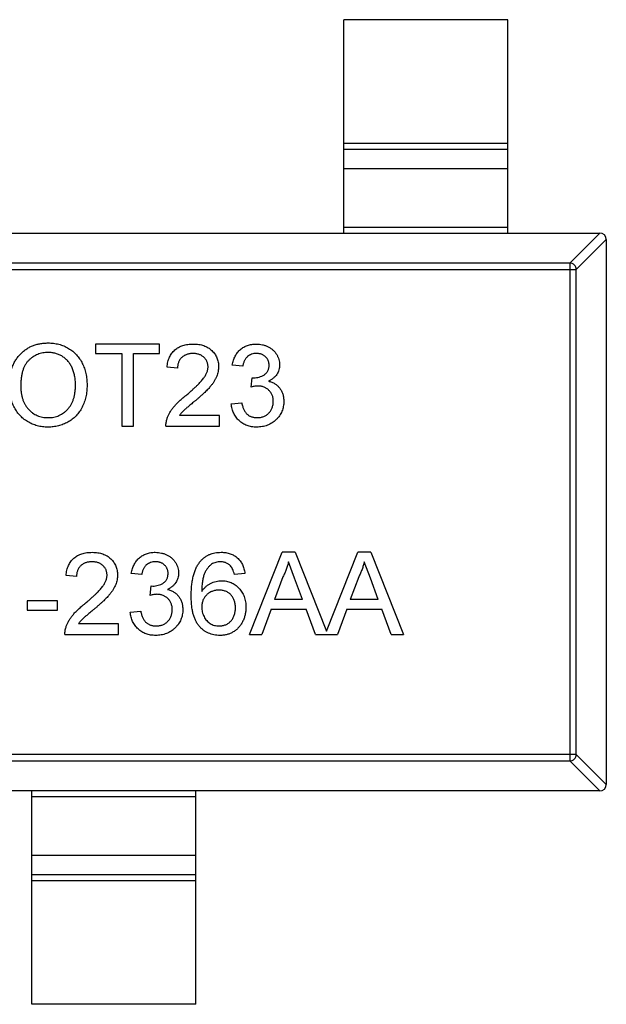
# Model space of a CAD drawing. Header units: millimetres. Extents: x 42 to 554, y 166 to 335.
# Tile 404 of 410: x 500.77 to 502.56, y 270.68 to 273.68. Entities that reach past the tile are written whole.
import ezdxf

# ---------------------------------------------------------------- set-up
doc = ezdxf.new("R2010")
doc.units = ezdxf.units.MM
doc.header["$LTSCALE"] = 30.734
doc.layers.get('0').update_dxf_attribs({"linetype": 'CONTINUOUS'})

msp = doc.modelspace()

# ---------------------------------------------------------------- linework, layer by layer
at = {"linetype": 'Continuous'}
for p, q in [((502.2571, 273.6807), (501.7571, 273.6807)), ((501.7571, 273.0307), (501.7571, 273.6807)), ((502.2571, 273.0307), (502.2571, 273.6807)), ((501.7571, 273.3045), (502.2571, 273.3045)), ((502.2571, 273.2847), (501.7571, 273.2847)), ((502.2571, 273.2267), (501.7571, 273.2267)), ((499.5771, 273.0307), (502.5371, 273.0307)), ((501.7571, 273.0485), (502.2571, 273.0485)), ((502.446, 272.9393), (502.5374, 273.0307)), ((502.5571, 273.011), (502.4657, 272.9196)), ((502.5571, 273.0107), (502.5571, 271.3507)), ((499.6485, 272.9196), (502.4657, 272.9196)), ((502.446, 272.9393), (499.6682, 272.9393)), ((502.446, 272.9393), (502.446, 271.4221)), ((502.4657, 271.4418), (502.4657, 272.9196)), ((501.1965, 272.6925), (501.001, 272.6925)), ((501.001, 272.6925), (501.001, 272.6637)), ((501.1965, 272.6637), (501.1965, 272.6925)), ((501.001, 272.6637), (501.0811, 272.6637)), ((501.0811, 272.6637), (501.0811, 272.4425)), ((501.1164, 272.6637), (501.1965, 272.6637)), ((501.1164, 272.4425), (501.1164, 272.6637)), ((501.251, 272.6188), (501.219, 272.622)), ((501.4497, 272.6252), (501.4177, 272.6284)), ((501.4751, 272.5611), (501.4784, 272.5899)), ((501.4784, 272.5899), (501.483, 272.5896)), ((501.4145, 272.5098), (501.4465, 272.513)), ((501.3792, 272.4746), (501.2569, 272.4746)), ((501.3792, 272.4425), (501.3792, 272.4746)), ((501.0811, 272.4425), (501.1164, 272.4425)), ((501.2158, 272.4425), (501.3792, 272.4425)), ((501.47, 271.8079), (501.5693, 272.0579)), ((501.609, 272.0579), (501.5693, 272.0579)), ((501.609, 272.0579), (501.7045, 271.8173)), ((501.7045, 271.8173), (501.8, 272.0579)), ((501.8398, 272.0579), (501.8, 272.0579)), ((501.8398, 272.0579), (501.9391, 271.8079)), ((501.6075, 271.9794), (501.5892, 272.029)), ((501.8383, 271.9794), (501.8199, 272.029)), ((500.9433, 271.9842), (500.9113, 271.9874)), ((501.142, 271.9906), (501.11, 271.9938)), ((501.4561, 271.9938), (501.4241, 271.9906)), ((501.5721, 271.9829), (501.5465, 271.9137)), ((501.8028, 271.9829), (501.7773, 271.9137)), ((501.1674, 271.9265), (501.1707, 271.9553)), ((501.1707, 271.9553), (501.1753, 271.955)), ((501.6318, 271.9137), (501.6075, 271.9794)), ((501.8626, 271.9137), (501.8383, 271.9794)), ((500.8856, 271.9105), (500.7927, 271.9105)), ((500.7927, 271.9105), (500.7927, 271.8816)), ((500.8856, 271.8816), (500.8856, 271.9105)), ((501.6318, 271.9137), (501.5465, 271.9137)), ((501.8626, 271.9137), (501.7773, 271.9137)), ((500.7927, 271.8816), (500.8856, 271.8816)), ((501.1068, 271.8752), (501.1388, 271.8784)), ((501.5359, 271.8848), (501.5074, 271.8079)), ((501.5359, 271.8848), (501.6424, 271.8848)), ((501.6709, 271.8079), (501.6424, 271.8848)), ((501.7666, 271.8848), (501.7382, 271.8079)), ((501.7666, 271.8848), (501.8732, 271.8848)), ((501.9017, 271.8079), (501.8732, 271.8848)), ((501.0715, 271.8399), (500.9492, 271.8399)), ((501.0715, 271.8079), (501.0715, 271.8399)), ((500.9081, 271.8079), (501.0715, 271.8079)), ((501.47, 271.8079), (501.5074, 271.8079)), ((501.6709, 271.8079), (501.7382, 271.8079)), ((501.9017, 271.8079), (501.9391, 271.8079)), ((502.4657, 271.4418), (499.6485, 271.4418)), ((502.4657, 271.4418), (502.5571, 271.3504)), ((499.6682, 271.4221), (502.446, 271.4221)), ((502.5374, 271.3307), (502.446, 271.4221)), ((502.5371, 271.3307), (499.5771, 271.3307)), ((500.8071, 270.6807), (500.8071, 271.3307)), ((501.3071, 270.6807), (501.3071, 271.3307)), ((501.3071, 271.3129), (500.8071, 271.3129)), ((500.8071, 271.1346), (501.3071, 271.1346)), ((500.8071, 271.0766), (501.3071, 271.0766)), ((501.3071, 271.0568), (500.8071, 271.0568)), ((501.3071, 270.6807), (500.8071, 270.6807))]:
    msp.add_line(p, q, dxfattribs=at)
for centre, start, end in [((502.5371, 273.0107), 0, 90), ((502.5371, 271.3507), 270, 0)]:
    msp.add_arc(centre, 0.02, start, end, dxfattribs=at)
for points, knots in [([(502.4657, 272.9196), (502.4656, 272.9221), (502.4644, 272.9272), (502.46, 272.9336), (502.4536, 272.938), (502.4485, 272.9392), (502.446, 272.9393)], [0, 0, 0, 0, 0.249032, 0.5, 0.750968, 1, 1, 1, 1]), ([(500.7382, 272.5642), (500.7383, 272.5692), (500.7384, 272.579), (500.74, 272.5932), (500.7426, 272.6066), (500.7463, 272.6191), (500.7509, 272.6308), (500.7566, 272.6418), (500.7634, 272.6518), (500.7711, 272.6609), (500.7798, 272.669), (500.789, 272.6762), (500.7988, 272.6823), (500.8093, 272.6872), (500.8204, 272.691), (500.832, 272.6937), (500.8443, 272.6954), (500.8527, 272.6956), (500.8569, 272.6957)], [0, 0, 0, 0, 0.075226, 0.146575, 0.2145, 0.27953, 0.342403, 0.403496, 0.463762, 0.523864, 0.583252, 0.641302, 0.698898, 0.756295, 0.814628, 0.874325, 0.935783, 1, 1, 1, 1]), ([(500.8569, 272.6957), (500.8598, 272.6957), (500.8654, 272.6956), (500.8736, 272.6948), (500.8817, 272.6935), (500.8896, 272.6917), (500.8972, 272.6894), (500.9047, 272.6866), (500.9119, 272.6832), (500.9189, 272.6794), (500.9256, 272.6751), (500.9318, 272.6704), (500.9377, 272.6652), (500.9432, 272.6597), (500.9483, 272.6538), (500.9529, 272.6474), (500.9572, 272.6407), (500.961, 272.6336), (500.9644, 272.6261), (500.9673, 272.6184), (500.9698, 272.6105), (500.9719, 272.6023), (500.9734, 272.5938), (500.9746, 272.5851), (500.9752, 272.5762), (500.9753, 272.5702), (500.9754, 272.5671)], [0, 0, 0, 0, 0.043099, 0.085587, 0.126908, 0.167967, 0.20845, 0.249025, 0.289281, 0.33001, 0.370598, 0.410466, 0.450033, 0.489688, 0.529116, 0.569037, 0.609703, 0.650759, 0.692509, 0.734219, 0.776707, 0.819552, 0.863351, 0.907839, 0.953334, 1, 1, 1, 1]), ([(501.219, 272.622), (501.2193, 272.6248), (501.2199, 272.6302), (501.2215, 272.6381), (501.2237, 272.6454), (501.2264, 272.6523), (501.2298, 272.6586), (501.2335, 272.6645), (501.238, 272.6697), (501.2429, 272.6745), (501.2484, 272.6788), (501.2543, 272.6825), (501.2607, 272.6856), (501.2675, 272.6881), (501.2748, 272.6901), (501.2825, 272.6915), (501.2906, 272.6923), (501.2962, 272.6924), (501.2991, 272.6925)], [0, 0, 0, 0, 0.070675, 0.137493, 0.201473, 0.262869, 0.32255, 0.380737, 0.43822, 0.495487, 0.553484, 0.611346, 0.670644, 0.731587, 0.794183, 0.859445, 0.928208, 1, 1, 1, 1]), ([(501.2991, 272.6925), (501.302, 272.6925), (501.3076, 272.6924), (501.3158, 272.6914), (501.3236, 272.6898), (501.3309, 272.6877), (501.3377, 272.6849), (501.3441, 272.6815), (501.35, 272.6774), (501.3553, 272.6728), (501.3602, 272.6677), (501.3644, 272.6623), (501.368, 272.6565), (501.371, 272.6505), (501.3732, 272.6442), (501.3748, 272.6375), (501.3759, 272.6306), (501.376, 272.6259), (501.376, 272.6235)], [0, 0, 0, 0, 0.074712, 0.145539, 0.213339, 0.278615, 0.342094, 0.40389, 0.465063, 0.526577, 0.587328, 0.64638, 0.704345, 0.761672, 0.819418, 0.878039, 0.937796, 1, 1, 1, 1]), ([(501.4177, 272.6284), (501.4182, 272.6309), (501.4192, 272.6357), (501.4212, 272.6428), (501.4236, 272.6494), (501.4265, 272.6555), (501.4298, 272.6612), (501.4336, 272.6665), (501.4378, 272.6714), (501.4425, 272.6758), (501.4474, 272.6798), (501.4528, 272.6832), (501.4584, 272.6861), (501.4643, 272.6884), (501.4705, 272.6903), (501.477, 272.6915), (501.4838, 272.6924), (501.4884, 272.6925), (501.4908, 272.6925)], [0, 0, 0, 0, 0.071036, 0.139343, 0.204958, 0.268332, 0.330129, 0.390664, 0.450861, 0.510587, 0.570374, 0.629455, 0.687994, 0.747581, 0.807839, 0.870034, 0.93381, 1, 1, 1, 1]), ([(501.4908, 272.6925), (501.4941, 272.6924), (501.5005, 272.6922), (501.5099, 272.6905), (501.5189, 272.6878), (501.5274, 272.6841), (501.5353, 272.6795), (501.5423, 272.674), (501.5483, 272.6677), (501.5532, 272.6606), (501.557, 272.6531), (501.5599, 272.6453), (501.5616, 272.6372), (501.5618, 272.6317), (501.5619, 272.629)], [0, 0, 0, 0, 0.092054, 0.181008, 0.26913, 0.357137, 0.443549, 0.526433, 0.607453, 0.688385, 0.767854, 0.845531, 0.922529, 1, 1, 1, 1]), ([(500.8571, 272.6669), (500.8543, 272.6668), (500.8488, 272.6667), (500.8406, 272.6655), (500.8328, 272.6636), (500.8252, 272.6611), (500.8179, 272.6577), (500.811, 272.6536), (500.8043, 272.6487), (500.798, 272.6432), (500.7921, 272.6368), (500.7871, 272.6292), (500.7829, 272.6207), (500.7794, 272.6112), (500.7767, 272.6008), (500.7748, 272.5893), (500.7737, 272.5769), (500.7735, 272.5683), (500.7734, 272.5638)], [0, 0, 0, 0, 0.055943, 0.110382, 0.164048, 0.216759, 0.269601, 0.323009, 0.377581, 0.433449, 0.490922, 0.550625, 0.613117, 0.679861, 0.751358, 0.828261, 0.910795, 1, 1, 1, 1]), ([(500.9401, 272.5674), (500.9401, 272.5698), (500.94, 272.5747), (500.9395, 272.5818), (500.9388, 272.5887), (500.9377, 272.5954), (500.9362, 272.6019), (500.9345, 272.6081), (500.9325, 272.6141), (500.9301, 272.6198), (500.9275, 272.6252), (500.9245, 272.6304), (500.9212, 272.6352), (500.9178, 272.6397), (500.9139, 272.6439), (500.9098, 272.6477), (500.9053, 272.6513), (500.9006, 272.6545), (500.8957, 272.6575), (500.8907, 272.6599), (500.8855, 272.6621), (500.8801, 272.6638), (500.8745, 272.6652), (500.8689, 272.6662), (500.863, 272.6667), (500.8591, 272.6668), (500.8571, 272.6669)], [0, 0, 0, 0, 0.050852, 0.099752, 0.147438, 0.194086, 0.239171, 0.28334, 0.326577, 0.368936, 0.410572, 0.451051, 0.490877, 0.530044, 0.568937, 0.607578, 0.64642, 0.685679, 0.724799, 0.763513, 0.802173, 0.84074, 0.879649, 0.919071, 0.959098, 1, 1, 1, 1]), ([(501.2984, 272.6637), (501.2966, 272.6636), (501.2932, 272.6635), (501.2883, 272.663), (501.2836, 272.6621), (501.2791, 272.6608), (501.2749, 272.6591), (501.271, 272.657), (501.2673, 272.6546), (501.264, 272.6518), (501.261, 272.6487), (501.2583, 272.6453), (501.2561, 272.6415), (501.2543, 272.6375), (501.2528, 272.6333), (501.2518, 272.6287), (501.2512, 272.6238), (501.2511, 272.6205), (501.251, 272.6188)], [0, 0, 0, 0, 0.070696, 0.138358, 0.20337, 0.2657, 0.327256, 0.386512, 0.445858, 0.505173, 0.56378, 0.622343, 0.680824, 0.739795, 0.800801, 0.864239, 0.930631, 1, 1, 1, 1]), ([(501.344, 272.6232), (501.3439, 272.6246), (501.3439, 272.6274), (501.3432, 272.6314), (501.3423, 272.6353), (501.3408, 272.6389), (501.3391, 272.6425), (501.3369, 272.6458), (501.3343, 272.649), (501.3314, 272.652), (501.3281, 272.6548), (501.3245, 272.6571), (501.3208, 272.6592), (501.3168, 272.6608), (501.3125, 272.6621), (501.308, 272.663), (501.3033, 272.6635), (501.3, 272.6636), (501.2984, 272.6637)], [0, 0, 0, 0, 0.061762, 0.121174, 0.179421, 0.236843, 0.294322, 0.353191, 0.412721, 0.474522, 0.537057, 0.599591, 0.662367, 0.725246, 0.790316, 0.857724, 0.927232, 1, 1, 1, 1]), ([(501.4918, 272.6637), (501.4891, 272.6636), (501.4839, 272.6634), (501.4765, 272.6615), (501.4698, 272.6585), (501.4648, 272.6549), (501.4613, 272.6515), (501.4589, 272.6486), (501.4567, 272.6455), (501.4548, 272.642), (501.4532, 272.6382), (501.4517, 272.6342), (501.4506, 272.6298), (501.45, 272.6268), (501.4497, 272.6252)], [0, 0, 0, 0, 0.127797, 0.246795, 0.362284, 0.477652, 0.536237, 0.59559, 0.656344, 0.719085, 0.784349, 0.852876, 0.924551, 1, 1, 1, 1]), ([(501.5299, 272.6279), (501.5298, 272.6292), (501.5298, 272.6317), (501.5293, 272.6353), (501.5284, 272.6387), (501.5273, 272.642), (501.5258, 272.6452), (501.5239, 272.6481), (501.5217, 272.651), (501.5192, 272.6535), (501.5165, 272.6559), (501.5135, 272.658), (501.5104, 272.6598), (501.507, 272.6612), (501.5035, 272.6623), (501.4998, 272.6631), (501.4959, 272.6636), (501.4932, 272.6636), (501.4918, 272.6637)], [0, 0, 0, 0, 0.065093, 0.127304, 0.188122, 0.247131, 0.306077, 0.365678, 0.426103, 0.487841, 0.550317, 0.611805, 0.672737, 0.734883, 0.79768, 0.862475, 0.929775, 1, 1, 1, 1]), ([(501.2768, 272.536), (501.28, 272.5387), (501.2862, 272.5439), (501.2949, 272.5517), (501.3029, 272.5588), (501.31, 272.5656), (501.3163, 272.5719), (501.3217, 272.5776), (501.3264, 272.5829), (501.3303, 272.5878), (501.3336, 272.5924), (501.3364, 272.5969), (501.3387, 272.6014), (501.3406, 272.6058), (501.3421, 272.6102), (501.3432, 272.6146), (501.3439, 272.6189), (501.3439, 272.6218), (501.344, 272.6232)], [0, 0, 0, 0, 0.11141, 0.214526, 0.309417, 0.396087, 0.474284, 0.544374, 0.60642, 0.660582, 0.709794, 0.756451, 0.800767, 0.843168, 0.884295, 0.923885, 0.962359, 1, 1, 1, 1]), ([(501.376, 272.6235), (501.3759, 272.621), (501.3758, 272.6161), (501.3747, 272.6087), (501.3729, 272.6013), (501.3704, 272.594), (501.3671, 272.5866), (501.3629, 272.5791), (501.3577, 272.5714), (501.3526, 272.5649), (501.3479, 272.5595), (501.3438, 272.5549), (501.339, 272.5502), (501.3337, 272.5449), (501.3278, 272.5394), (501.3213, 272.5335), (501.3142, 272.5273), (501.3092, 272.5231), (501.3066, 272.5209)], [0, 0, 0, 0, 0.057945, 0.116018, 0.174826, 0.234683, 0.296827, 0.364061, 0.436192, 0.51426, 0.556976, 0.604856, 0.657675, 0.715751, 0.77884, 0.847501, 0.921228, 1, 1, 1, 1]), ([(501.483, 272.5896), (501.4859, 272.5897), (501.4917, 272.5899), (501.5001, 272.5918), (501.5081, 272.5946), (501.5143, 272.5981), (501.5189, 272.6013), (501.5218, 272.6043), (501.5244, 272.6074), (501.5263, 272.6109), (501.528, 272.6147), (501.529, 272.6188), (501.5298, 272.6233), (501.5298, 272.6263), (501.5299, 272.6279)], [0, 0, 0, 0, 0.129789, 0.254605, 0.378435, 0.50292, 0.565018, 0.624848, 0.683448, 0.742765, 0.802757, 0.86522, 0.930779, 1, 1, 1, 1]), ([(501.5619, 272.629), (501.5618, 272.6264), (501.5616, 272.6212), (501.5599, 272.6137), (501.5572, 272.6066), (501.5534, 272.5999), (501.5486, 272.5937), (501.5426, 272.5882), (501.5357, 272.5832), (501.5305, 272.5807), (501.5278, 272.5794)], [0, 0, 0, 0, 0.121951, 0.240787, 0.35855, 0.479066, 0.601519, 0.727551, 0.859932, 1, 1, 1, 1]), ([(500.8568, 272.4393), (500.8539, 272.4393), (500.8482, 272.4394), (500.8398, 272.4403), (500.8316, 272.4415), (500.8236, 272.4434), (500.8159, 272.4458), (500.8084, 272.4487), (500.8011, 272.4521), (500.7941, 272.4561), (500.7875, 272.4605), (500.7812, 272.4653), (500.7753, 272.4705), (500.7699, 272.4762), (500.7648, 272.4821), (500.7603, 272.4885), (500.7561, 272.4952), (500.7523, 272.5023), (500.749, 272.5096), (500.7462, 272.5171), (500.7437, 272.5247), (500.7417, 272.5324), (500.7401, 272.5402), (500.739, 272.5481), (500.7383, 272.5561), (500.7382, 272.5615), (500.7382, 272.5642)], [0, 0, 0, 0, 0.044697, 0.088534, 0.131409, 0.173814, 0.215715, 0.257247, 0.298848, 0.340604, 0.382029, 0.42297, 0.463632, 0.504048, 0.544591, 0.584964, 0.626265, 0.667979, 0.709943, 0.751382, 0.792619, 0.833948, 0.875008, 0.916446, 0.957907, 1, 1, 1, 1]), ([(500.7734, 272.5638), (500.7735, 272.5602), (500.7736, 272.5531), (500.7748, 272.5429), (500.7766, 272.5332), (500.7792, 272.5241), (500.7825, 272.5156), (500.7866, 272.5077), (500.7915, 272.5004), (500.797, 272.4937), (500.8031, 272.4877), (500.8096, 272.4824), (500.8165, 272.478), (500.8238, 272.4744), (500.8315, 272.4716), (500.8395, 272.4696), (500.848, 272.4684), (500.8537, 272.4682), (500.8566, 272.4681)], [0, 0, 0, 0, 0.075964, 0.148125, 0.217201, 0.2833, 0.347202, 0.4093, 0.470426, 0.531588, 0.591739, 0.650258, 0.707303, 0.764208, 0.821148, 0.879119, 0.938423, 1, 1, 1, 1]), ([(500.8566, 272.4681), (500.8596, 272.4682), (500.8654, 272.4684), (500.874, 272.4696), (500.8821, 272.4717), (500.8899, 272.4744), (500.8972, 272.4782), (500.9041, 272.4825), (500.9106, 272.4879), (500.9167, 272.4939), (500.9222, 272.5007), (500.9271, 272.5082), (500.9311, 272.5165), (500.9345, 272.5253), (500.937, 272.5349), (500.9388, 272.5451), (500.9399, 272.556), (500.9401, 272.5635), (500.9401, 272.5674)], [0, 0, 0, 0, 0.061055, 0.119545, 0.176806, 0.232956, 0.288583, 0.344667, 0.401662, 0.46054, 0.520477, 0.581213, 0.643431, 0.707961, 0.775371, 0.846414, 0.921152, 1, 1, 1, 1]), ([(500.9754, 272.5671), (500.9753, 272.564), (500.9752, 272.5579), (500.9745, 272.5488), (500.9733, 272.54), (500.9717, 272.5314), (500.9695, 272.5231), (500.9669, 272.515), (500.9638, 272.5072), (500.9602, 272.4996), (500.9563, 272.4924), (500.9518, 272.4857), (500.947, 272.4793), (500.9419, 272.4734), (500.9362, 272.468), (500.9302, 272.4631), (500.9238, 272.4585), (500.917, 272.4545), (500.91, 272.451), (500.9028, 272.4478), (500.8955, 272.4452), (500.888, 272.443), (500.8804, 272.4414), (500.8726, 272.4402), (500.8648, 272.4395), (500.8595, 272.4394), (500.8568, 272.4393)], [0, 0, 0, 0, 0.04756, 0.093962, 0.139112, 0.183626, 0.227457, 0.270703, 0.313611, 0.35626, 0.398366, 0.439557, 0.480045, 0.519888, 0.559658, 0.599421, 0.639208, 0.679668, 0.72002, 0.759859, 0.79956, 0.839199, 0.878956, 0.918794, 0.959083, 1, 1, 1, 1]), ([(501.4958, 272.5645), (501.4943, 272.5645), (501.4912, 272.5644), (501.4863, 272.5636), (501.4808, 272.5626), (501.477, 272.5616), (501.4751, 272.5611)], [0, 0, 0, 0, 0.209403, 0.444401, 0.708272, 1, 1, 1, 1]), ([(501.5427, 272.518), (501.5426, 272.5196), (501.5426, 272.5229), (501.542, 272.5276), (501.5409, 272.5321), (501.5394, 272.5364), (501.5376, 272.5405), (501.5353, 272.5444), (501.5326, 272.548), (501.5295, 272.5514), (501.5261, 272.5545), (501.5224, 272.5571), (501.5186, 272.5594), (501.5144, 272.5613), (501.5101, 272.5627), (501.5055, 272.5638), (501.5007, 272.5644), (501.4975, 272.5645), (501.4958, 272.5645)], [0, 0, 0, 0, 0.067051, 0.13118, 0.193722, 0.254499, 0.314763, 0.375117, 0.436023, 0.498297, 0.560571, 0.621619, 0.681973, 0.742853, 0.804272, 0.867473, 0.932273, 1, 1, 1, 1]), ([(501.5278, 272.5794), (501.5296, 272.5789), (501.5331, 272.578), (501.5382, 272.5762), (501.5429, 272.574), (501.5474, 272.5716), (501.5516, 272.5687), (501.5555, 272.5656), (501.559, 272.562), (501.5623, 272.5581), (501.5652, 272.554), (501.5677, 272.5495), (501.5699, 272.5449), (501.5717, 272.5399), (501.5731, 272.5347), (501.574, 272.5293), (501.5746, 272.5236), (501.5747, 272.5197), (501.5747, 272.5177)], [0, 0, 0, 0, 0.065828, 0.128938, 0.190858, 0.251186, 0.310974, 0.37005, 0.429672, 0.489507, 0.549975, 0.610075, 0.670915, 0.732909, 0.796711, 0.861825, 0.929892, 1, 1, 1, 1]), ([(501.2191, 272.4647), (501.2202, 272.4677), (501.2223, 272.4736), (501.2267, 272.4822), (501.2319, 272.4908), (501.2369, 272.4978), (501.2415, 272.5033), (501.2453, 272.5077), (501.2496, 272.5121), (501.2542, 272.5167), (501.2593, 272.5214), (501.2647, 272.5262), (501.2706, 272.5311), (501.2747, 272.5343), (501.2768, 272.536)], [0, 0, 0, 0, 0.100388, 0.204407, 0.310686, 0.422157, 0.480685, 0.543238, 0.6095, 0.679555, 0.753841, 0.831641, 0.913813, 1, 1, 1, 1]), ([(501.3066, 272.5209), (501.3045, 272.5191), (501.3003, 272.5157), (501.2943, 272.5108), (501.289, 272.5063), (501.2842, 272.5023), (501.28, 272.4987), (501.2764, 272.4957), (501.2734, 272.493), (501.2689, 272.4888), (501.2632, 272.483), (501.2589, 272.4773), (501.2569, 272.4746)], [0, 0, 0, 0, 0.1242, 0.23683, 0.339495, 0.431254, 0.511455, 0.581223, 0.640495, 0.688308, 0.850333, 1, 1, 1, 1]), ([(501.4922, 272.4393), (501.4896, 272.4393), (501.4845, 272.4394), (501.4769, 272.4405), (501.4696, 272.4419), (501.4628, 272.4441), (501.4562, 272.4468), (501.45, 272.4503), (501.4442, 272.4543), (501.4387, 272.4589), (501.4337, 272.4639), (501.4292, 272.4694), (501.4253, 272.4753), (501.4219, 272.4814), (501.4192, 272.488), (501.417, 272.495), (501.4154, 272.5023), (501.4148, 272.5073), (501.4145, 272.5098)], [0, 0, 0, 0, 0.067794, 0.133464, 0.196934, 0.258481, 0.319787, 0.380431, 0.44099, 0.502867, 0.564806, 0.625526, 0.685604, 0.746041, 0.807347, 0.869717, 0.93379, 1, 1, 1, 1]), ([(501.4465, 272.513), (501.447, 272.5111), (501.4478, 272.5074), (501.4494, 272.502), (501.451, 272.4971), (501.4531, 272.4926), (501.4552, 272.4885), (501.4576, 272.4848), (501.4601, 272.4815), (501.4629, 272.4786), (501.4659, 272.4762), (501.4691, 272.474), (501.4726, 272.4722), (501.4763, 272.4707), (501.4802, 272.4696), (501.4844, 272.4687), (501.4888, 272.4682), (501.4918, 272.4682), (501.4934, 272.4681)], [0, 0, 0, 0, 0.082566, 0.15976, 0.233155, 0.301356, 0.365752, 0.426437, 0.484185, 0.539549, 0.593156, 0.647048, 0.701446, 0.757, 0.81384, 0.873058, 0.934963, 1, 1, 1, 1]), ([(501.5747, 272.5177), (501.5747, 272.515), (501.5745, 272.5097), (501.5734, 272.502), (501.5716, 272.4945), (501.569, 272.4874), (501.5657, 272.4805), (501.5616, 272.474), (501.5568, 272.4678), (501.5514, 272.462), (501.5455, 272.4566), (501.539, 272.452), (501.5322, 272.4481), (501.5249, 272.4449), (501.5173, 272.4424), (501.5093, 272.4406), (501.5009, 272.4395), (501.4952, 272.4394), (501.4922, 272.4393)], [0, 0, 0, 0, 0.063503, 0.124805, 0.18492, 0.244376, 0.303775, 0.364133, 0.425376, 0.488388, 0.551743, 0.61386, 0.67564, 0.737737, 0.800417, 0.864658, 0.930985, 1, 1, 1, 1]), ([(501.4934, 272.4681), (501.4952, 272.4682), (501.4988, 272.4682), (501.504, 272.469), (501.5089, 272.47), (501.5135, 272.4717), (501.5179, 272.4737), (501.522, 272.4761), (501.5258, 272.4791), (501.5293, 272.4824), (501.5324, 272.4861), (501.5352, 272.49), (501.5375, 272.4942), (501.5394, 272.4985), (501.5408, 272.5031), (501.5419, 272.5078), (501.5426, 272.5128), (501.5426, 272.5162), (501.5427, 272.518)], [0, 0, 0, 0, 0.069461, 0.135658, 0.19962, 0.261651, 0.322053, 0.38234, 0.443223, 0.50493, 0.56682, 0.6276, 0.687476, 0.747351, 0.808174, 0.870133, 0.933721, 1, 1, 1, 1]), ([(501.2158, 272.4425), (501.2158, 272.4444), (501.2157, 272.4482), (501.2164, 272.4538), (501.2174, 272.4594), (501.2185, 272.4629), (501.2191, 272.4647)], [0, 0, 0, 0, 0.252643, 0.50444, 0.750407, 1, 1, 1, 1]), ([(500.9113, 271.9874), (500.9116, 271.9902), (500.9122, 271.9956), (500.9138, 272.0035), (500.9161, 272.0108), (500.9187, 272.0177), (500.9221, 272.024), (500.9259, 272.0299), (500.9303, 272.0351), (500.9352, 272.0399), (500.9407, 272.0442), (500.9466, 272.0479), (500.953, 272.051), (500.9598, 272.0535), (500.9671, 272.0555), (500.9748, 272.0569), (500.9829, 272.0577), (500.9885, 272.0578), (500.9914, 272.0579)], [0, 0, 0, 0, 0.070675, 0.137493, 0.201473, 0.262869, 0.32255, 0.380737, 0.43822, 0.495487, 0.553484, 0.611346, 0.670644, 0.731587, 0.794183, 0.859445, 0.928208, 1, 1, 1, 1]), ([(500.9914, 272.0579), (500.9943, 272.0578), (500.9999, 272.0577), (501.0081, 272.0568), (501.0159, 272.0552), (501.0232, 272.0531), (501.03, 272.0503), (501.0364, 272.0468), (501.0423, 272.0428), (501.0476, 272.0382), (501.0525, 272.0331), (501.0567, 272.0276), (501.0603, 272.0219), (501.0633, 272.0159), (501.0655, 272.0096), (501.0671, 272.0029), (501.0682, 271.996), (501.0683, 271.9913), (501.0683, 271.9889)], [0, 0, 0, 0, 0.074712, 0.145539, 0.213339, 0.278615, 0.342094, 0.40389, 0.465063, 0.526577, 0.587328, 0.64638, 0.704345, 0.761672, 0.819418, 0.878039, 0.937796, 1, 1, 1, 1]), ([(501.11, 271.9938), (501.1105, 271.9963), (501.1115, 272.0011), (501.1135, 272.0081), (501.1159, 272.0147), (501.1189, 272.0209), (501.1221, 272.0266), (501.1259, 272.0319), (501.1301, 272.0368), (501.1348, 272.0412), (501.1398, 272.0451), (501.1451, 272.0485), (501.1507, 272.0514), (501.1566, 272.0538), (501.1628, 272.0557), (501.1693, 272.0569), (501.1761, 272.0578), (501.1807, 272.0578), (501.1831, 272.0579)], [0, 0, 0, 0, 0.071036, 0.139343, 0.204958, 0.268332, 0.330129, 0.390664, 0.450861, 0.510587, 0.570374, 0.629455, 0.687994, 0.747581, 0.807839, 0.870034, 0.93381, 1, 1, 1, 1]), ([(501.1831, 272.0579), (501.1864, 272.0578), (501.1928, 272.0576), (501.2022, 272.0559), (501.2112, 272.0532), (501.2197, 272.0495), (501.2276, 272.0449), (501.2346, 272.0394), (501.2406, 272.033), (501.2455, 272.026), (501.2493, 272.0185), (501.2522, 272.0106), (501.2539, 272.0026), (501.2541, 271.9971), (501.2542, 271.9943)], [0, 0, 0, 0, 0.092054, 0.181008, 0.26913, 0.357137, 0.443549, 0.526433, 0.607453, 0.688385, 0.767854, 0.845531, 0.922529, 1, 1, 1, 1]), ([(501.3199, 272.0295), (501.3219, 272.0318), (501.3259, 272.0362), (501.3327, 272.042), (501.34, 272.047), (501.3478, 272.051), (501.3561, 272.0541), (501.3649, 272.0563), (501.3743, 272.0576), (501.3807, 272.0578), (501.384, 272.0579)], [0, 0, 0, 0, 0.125625, 0.247619, 0.368528, 0.488104, 0.609878, 0.735382, 0.864448, 1, 1, 1, 1]), ([(501.384, 272.0579), (501.3864, 272.0578), (501.3912, 272.0578), (501.3982, 272.0569), (501.4049, 272.0556), (501.4113, 272.0538), (501.4172, 272.0513), (501.4229, 272.0484), (501.4283, 272.0449), (501.4332, 272.0409), (501.4378, 272.0365), (501.4419, 272.0316), (501.4455, 272.0263), (501.4486, 272.0206), (501.4512, 272.0145), (501.4534, 272.0079), (501.4551, 272.001), (501.4558, 271.9962), (501.4561, 271.9938)], [0, 0, 0, 0, 0.068499, 0.134572, 0.198208, 0.259784, 0.319951, 0.379508, 0.438814, 0.498497, 0.558182, 0.617438, 0.677522, 0.737959, 0.80033, 0.86409, 0.930622, 1, 1, 1, 1]), ([(500.9907, 272.029), (500.989, 272.029), (500.9856, 272.0289), (500.9806, 272.0284), (500.9759, 272.0275), (500.9714, 272.0262), (500.9672, 272.0245), (500.9633, 272.0224), (500.9596, 272.02), (500.9563, 272.0172), (500.9533, 272.0141), (500.9506, 272.0107), (500.9484, 272.0069), (500.9466, 272.0029), (500.9451, 271.9987), (500.9441, 271.9941), (500.9435, 271.9892), (500.9434, 271.9859), (500.9433, 271.9842)], [0, 0, 0, 0, 0.070696, 0.138358, 0.20337, 0.2657, 0.327256, 0.386512, 0.445858, 0.505173, 0.56378, 0.622343, 0.680824, 0.739795, 0.800801, 0.864239, 0.930631, 1, 1, 1, 1]), ([(501.0363, 271.9886), (501.0362, 271.99), (501.0362, 271.9927), (501.0355, 271.9968), (501.0346, 272.0007), (501.0332, 272.0043), (501.0314, 272.0079), (501.0292, 272.0112), (501.0266, 272.0144), (501.0237, 272.0174), (501.0205, 272.0202), (501.0169, 272.0225), (501.0131, 272.0246), (501.0091, 272.0262), (501.0048, 272.0275), (501.0003, 272.0284), (500.9956, 272.0289), (500.9923, 272.029), (500.9907, 272.029)], [0, 0, 0, 0, 0.061762, 0.121174, 0.179421, 0.236843, 0.294322, 0.353191, 0.412721, 0.474522, 0.537057, 0.599591, 0.662367, 0.725246, 0.790316, 0.857724, 0.927232, 1, 1, 1, 1]), ([(501.1841, 272.029), (501.1814, 272.0289), (501.1762, 272.0287), (501.1688, 272.0269), (501.1621, 272.0238), (501.1571, 272.0203), (501.1536, 272.0169), (501.1512, 272.014), (501.149, 272.0109), (501.1471, 272.0074), (501.1455, 272.0036), (501.144, 271.9996), (501.1429, 271.9952), (501.1423, 271.9921), (501.142, 271.9906)], [0, 0, 0, 0, 0.127797, 0.246795, 0.362284, 0.477652, 0.536237, 0.59559, 0.656344, 0.719085, 0.784349, 0.852876, 0.924551, 1, 1, 1, 1]), ([(501.2222, 271.9933), (501.2221, 271.9946), (501.2221, 271.997), (501.2216, 272.0007), (501.2207, 272.0041), (501.2196, 272.0074), (501.2181, 272.0106), (501.2162, 272.0135), (501.214, 272.0163), (501.2115, 272.0189), (501.2088, 272.0213), (501.2058, 272.0234), (501.2027, 272.0252), (501.1993, 272.0265), (501.1958, 272.0277), (501.1921, 272.0284), (501.1882, 272.029), (501.1855, 272.029), (501.1841, 272.029)], [0, 0, 0, 0, 0.065093, 0.127304, 0.188122, 0.247131, 0.306077, 0.365678, 0.426103, 0.487841, 0.550317, 0.611805, 0.672737, 0.734883, 0.79768, 0.862475, 0.929775, 1, 1, 1, 1]), ([(501.2927, 271.9249), (501.2927, 271.9279), (501.2927, 271.9337), (501.2931, 271.9422), (501.2936, 271.9504), (501.2943, 271.9583), (501.2953, 271.966), (501.2965, 271.9733), (501.2978, 271.9803), (501.2994, 271.9869), (501.3012, 271.9933), (501.3033, 271.9994), (501.3055, 272.0052), (501.3079, 272.0107), (501.3106, 272.0159), (501.3135, 272.0207), (501.3165, 272.0253), (501.3188, 272.0281), (501.3199, 272.0295)], [0, 0, 0, 0, 0.080034, 0.157854, 0.232564, 0.304731, 0.374384, 0.441663, 0.506048, 0.568692, 0.628715, 0.687238, 0.743227, 0.797567, 0.850239, 0.901629, 0.951067, 1, 1, 1, 1]), ([(501.3546, 272.0216), (501.3525, 272.0199), (501.3482, 272.0163), (501.3426, 272.0098), (501.3376, 272.0021), (501.3339, 271.995), (501.3313, 271.9886), (501.3296, 271.9831), (501.3282, 271.9771), (501.327, 271.9704), (501.3261, 271.9633), (501.3253, 271.9555), (501.3249, 271.9471), (501.3248, 271.9414), (501.3247, 271.9384)], [0, 0, 0, 0, 0.088609, 0.181893, 0.280787, 0.38702, 0.444107, 0.506454, 0.574396, 0.647656, 0.726426, 0.811458, 0.90278, 1, 1, 1, 1]), ([(501.3819, 272.029), (501.3795, 272.029), (501.3747, 272.0288), (501.3677, 272.0273), (501.3609, 272.0251), (501.3567, 272.0228), (501.3546, 272.0216)], [0, 0, 0, 0, 0.252584, 0.499095, 0.747119, 1, 1, 1, 1]), ([(501.4125, 272.0162), (501.4115, 272.0172), (501.4094, 272.0193), (501.406, 272.0219), (501.4024, 272.0241), (501.3987, 272.0259), (501.3947, 272.0273), (501.3906, 272.0283), (501.3863, 272.0289), (501.3834, 272.029), (501.3819, 272.029)], [0, 0, 0, 0, 0.128545, 0.252818, 0.375212, 0.497113, 0.618546, 0.742222, 0.869458, 1, 1, 1, 1]), ([(501.4241, 271.9906), (501.4234, 271.9933), (501.4221, 271.9985), (501.4194, 272.0056), (501.4164, 272.0115), (501.4137, 272.0147), (501.4125, 272.0162)], [0, 0, 0, 0, 0.299802, 0.564331, 0.796204, 1, 1, 1, 1]), ([(501.5892, 272.029), (501.5882, 272.0251), (501.5863, 272.0172), (501.5823, 272.0055), (501.5777, 271.994), (501.5739, 271.9866), (501.5721, 271.9829)], [0, 0, 0, 0, 0.247294, 0.495608, 0.746359, 1, 1, 1, 1]), ([(501.8199, 272.029), (501.819, 272.0251), (501.817, 272.0172), (501.813, 272.0055), (501.8084, 271.994), (501.8047, 271.9866), (501.8028, 271.9829)], [0, 0, 0, 0, 0.247294, 0.495608, 0.746359, 1, 1, 1, 1]), ([(500.9691, 271.9014), (500.9723, 271.9041), (500.9785, 271.9093), (500.9872, 271.917), (500.9952, 271.9242), (501.0023, 271.931), (501.0086, 271.9372), (501.0141, 271.943), (501.0187, 271.9482), (501.0226, 271.9531), (501.0259, 271.9578), (501.0287, 271.9623), (501.031, 271.9668), (501.0329, 271.9712), (501.0344, 271.9756), (501.0355, 271.98), (501.0362, 271.9843), (501.0362, 271.9872), (501.0363, 271.9886)], [0, 0, 0, 0, 0.11141, 0.214526, 0.309417, 0.396087, 0.474284, 0.544374, 0.60642, 0.660582, 0.709794, 0.756451, 0.800767, 0.843168, 0.884295, 0.923885, 0.962359, 1, 1, 1, 1]), ([(501.0683, 271.9889), (501.0682, 271.9864), (501.0681, 271.9814), (501.067, 271.974), (501.0652, 271.9667), (501.0627, 271.9594), (501.0594, 271.952), (501.0552, 271.9445), (501.05, 271.9368), (501.0449, 271.9303), (501.0403, 271.9248), (501.0361, 271.9203), (501.0313, 271.9156), (501.026, 271.9103), (501.0201, 271.9048), (501.0136, 271.8989), (501.0065, 271.8927), (501.0015, 271.8885), (500.999, 271.8863)], [0, 0, 0, 0, 0.057945, 0.116018, 0.174826, 0.234683, 0.296827, 0.364061, 0.436192, 0.51426, 0.556976, 0.604856, 0.657675, 0.715751, 0.77884, 0.847501, 0.921228, 1, 1, 1, 1]), ([(501.1753, 271.955), (501.1782, 271.9551), (501.184, 271.9553), (501.1924, 271.9571), (501.2004, 271.96), (501.2066, 271.9635), (501.2112, 271.9667), (501.2141, 271.9696), (501.2167, 271.9727), (501.2186, 271.9763), (501.2203, 271.9801), (501.2213, 271.9842), (501.2221, 271.9886), (501.2221, 271.9917), (501.2222, 271.9933)], [0, 0, 0, 0, 0.129789, 0.254605, 0.378435, 0.50292, 0.565018, 0.624848, 0.683448, 0.742765, 0.802757, 0.86522, 0.930779, 1, 1, 1, 1]), ([(501.2542, 271.9943), (501.2541, 271.9917), (501.2539, 271.9866), (501.2523, 271.9791), (501.2495, 271.972), (501.2457, 271.9653), (501.2409, 271.9591), (501.2349, 271.9535), (501.228, 271.9486), (501.2228, 271.9461), (501.2201, 271.9448)], [0, 0, 0, 0, 0.121951, 0.240787, 0.35855, 0.479066, 0.601519, 0.727551, 0.859932, 1, 1, 1, 1]), ([(501.3247, 271.9384), (501.3266, 271.9411), (501.3303, 271.9462), (501.3368, 271.953), (501.344, 271.9588), (501.3517, 271.9634), (501.3598, 271.9669), (501.3682, 271.9695), (501.3768, 271.9711), (501.3826, 271.9713), (501.3855, 271.9713)], [0, 0, 0, 0, 0.13549, 0.265229, 0.390778, 0.51542, 0.638317, 0.759642, 0.878902, 1, 1, 1, 1]), ([(501.3855, 271.9713), (501.388, 271.9713), (501.3929, 271.9711), (501.4002, 271.9701), (501.4072, 271.9682), (501.414, 271.9658), (501.4204, 271.9626), (501.4265, 271.9587), (501.4323, 271.954), (501.4379, 271.9488), (501.4429, 271.943), (501.4473, 271.9367), (501.4511, 271.9299), (501.4541, 271.9228), (501.4564, 271.9152), (501.4581, 271.9073), (501.4591, 271.8989), (501.4593, 271.8931), (501.4593, 271.8902)], [0, 0, 0, 0, 0.061347, 0.121203, 0.179863, 0.238152, 0.296252, 0.35519, 0.415676, 0.478379, 0.541524, 0.603977, 0.666513, 0.729491, 0.79371, 0.859736, 0.928449, 1, 1, 1, 1]), ([(501.1881, 271.9299), (501.1866, 271.9298), (501.1835, 271.9298), (501.1786, 271.929), (501.1731, 271.928), (501.1694, 271.927), (501.1674, 271.9265)], [0, 0, 0, 0, 0.209403, 0.444401, 0.708272, 1, 1, 1, 1]), ([(501.235, 271.8834), (501.2349, 271.885), (501.2349, 271.8882), (501.2343, 271.893), (501.2332, 271.8975), (501.2318, 271.9018), (501.2299, 271.9059), (501.2276, 271.9098), (501.2249, 271.9134), (501.2218, 271.9168), (501.2184, 271.9199), (501.2148, 271.9225), (501.2109, 271.9248), (501.2068, 271.9266), (501.2024, 271.9281), (501.1979, 271.9292), (501.1931, 271.9298), (501.1898, 271.9298), (501.1881, 271.9299)], [0, 0, 0, 0, 0.067051, 0.13118, 0.193722, 0.254499, 0.314763, 0.375117, 0.436023, 0.498297, 0.560571, 0.621619, 0.681973, 0.742853, 0.804272, 0.867473, 0.932273, 1, 1, 1, 1]), ([(501.2201, 271.9448), (501.2219, 271.9443), (501.2254, 271.9434), (501.2305, 271.9416), (501.2352, 271.9394), (501.2397, 271.937), (501.2439, 271.9341), (501.2478, 271.9309), (501.2513, 271.9274), (501.2546, 271.9235), (501.2575, 271.9194), (501.26, 271.9149), (501.2622, 271.9102), (501.264, 271.9053), (501.2654, 271.9001), (501.2663, 271.8947), (501.2669, 271.889), (501.267, 271.8851), (501.267, 271.8831)], [0, 0, 0, 0, 0.065828, 0.128938, 0.190858, 0.251186, 0.310974, 0.37005, 0.429672, 0.489507, 0.549975, 0.610075, 0.670915, 0.732909, 0.796711, 0.861825, 0.929892, 1, 1, 1, 1]), ([(501.3803, 271.8047), (501.3772, 271.8048), (501.371, 271.8049), (501.3619, 271.8063), (501.3533, 271.8085), (501.3451, 271.8116), (501.3374, 271.8154), (501.3301, 271.8203), (501.3233, 271.8261), (501.3169, 271.8327), (501.3111, 271.8403), (501.3062, 271.8491), (501.302, 271.859), (501.2985, 271.87), (501.2959, 271.8821), (501.2941, 271.8954), (501.2929, 271.9098), (501.2928, 271.9198), (501.2927, 271.9249)], [0, 0, 0, 0, 0.056157, 0.110133, 0.162537, 0.213912, 0.265146, 0.31651, 0.369179, 0.423123, 0.479276, 0.538691, 0.601978, 0.670125, 0.74365, 0.82281, 0.908261, 1, 1, 1, 1]), ([(501.3766, 271.9425), (501.3748, 271.9425), (501.3713, 271.9424), (501.3662, 271.9417), (501.3613, 271.9406), (501.3566, 271.939), (501.352, 271.937), (501.3477, 271.9346), (501.3436, 271.9316), (501.3397, 271.9283), (501.3362, 271.9246), (501.3331, 271.9206), (501.3306, 271.9163), (501.3284, 271.9118), (501.3267, 271.9069), (501.3256, 271.9018), (501.3249, 271.8964), (501.3248, 271.8928), (501.3247, 271.8909)], [0, 0, 0, 0, 0.064812, 0.127718, 0.189086, 0.249562, 0.309738, 0.370215, 0.431085, 0.493911, 0.55657, 0.617553, 0.678119, 0.739063, 0.801665, 0.864956, 0.93089, 1, 1, 1, 1]), ([(501.4273, 271.8892), (501.4273, 271.8912), (501.4272, 271.8951), (501.4265, 271.9009), (501.4255, 271.9063), (501.424, 271.9113), (501.4221, 271.9161), (501.4197, 271.9205), (501.417, 271.9246), (501.4137, 271.9283), (501.4102, 271.9316), (501.4063, 271.9346), (501.4021, 271.937), (501.3976, 271.9391), (501.3928, 271.9406), (501.3877, 271.9417), (501.3822, 271.9424), (501.3785, 271.9425), (501.3766, 271.9425)], [0, 0, 0, 0, 0.072229, 0.141252, 0.207439, 0.270245, 0.331238, 0.391254, 0.450152, 0.509008, 0.567734, 0.625726, 0.683708, 0.742407, 0.803094, 0.865865, 0.931379, 1, 1, 1, 1]), ([(500.9114, 271.8301), (500.9125, 271.8331), (500.9146, 271.839), (500.919, 271.8476), (500.9242, 271.8562), (500.9292, 271.8631), (500.9338, 271.8687), (500.9376, 271.8731), (500.9419, 271.8775), (500.9465, 271.8821), (500.9516, 271.8868), (500.957, 271.8916), (500.9629, 271.8965), (500.967, 271.8997), (500.9691, 271.9014)], [0, 0, 0, 0, 0.100388, 0.204407, 0.310686, 0.422157, 0.480685, 0.543238, 0.6095, 0.679555, 0.753841, 0.831641, 0.913813, 1, 1, 1, 1]), ([(501.3247, 271.8909), (501.3248, 271.8884), (501.325, 271.8834), (501.3263, 271.876), (501.3286, 271.8688), (501.3316, 271.8618), (501.3353, 271.8553), (501.3398, 271.8496), (501.3448, 271.8447), (501.3505, 271.8406), (501.3567, 271.8374), (501.3633, 271.8352), (501.3704, 271.8338), (501.3754, 271.8336), (501.3779, 271.8335)], [0, 0, 0, 0, 0.086177, 0.171222, 0.257573, 0.34515, 0.431508, 0.513644, 0.593539, 0.672806, 0.752058, 0.831493, 0.913823, 1, 1, 1, 1]), ([(501.4593, 271.8902), (501.4592, 271.8864), (501.459, 271.8787), (501.457, 271.8675), (501.4538, 271.8567), (501.45, 271.8481), (501.4465, 271.8415), (501.4435, 271.8369), (501.4404, 271.8326), (501.437, 271.8285), (501.4333, 271.8248), (501.4295, 271.8214), (501.4253, 271.8183), (501.421, 271.8154), (501.4164, 271.8129), (501.4117, 271.8107), (501.4069, 271.8088), (501.4018, 271.8073), (501.3967, 271.8061), (501.3914, 271.8053), (501.3859, 271.8048), (501.3822, 271.8047), (501.3803, 271.8047)], [0, 0, 0, 0, 0.088899, 0.17544, 0.261633, 0.34801, 0.390819, 0.432814, 0.473776, 0.514166, 0.554107, 0.594121, 0.63362, 0.673585, 0.71348, 0.75336, 0.792891, 0.833007, 0.873643, 0.914893, 0.95695, 1, 1, 1, 1]), ([(500.999, 271.8863), (500.9968, 271.8845), (500.9926, 271.8811), (500.9867, 271.8762), (500.9813, 271.8717), (500.9765, 271.8677), (500.9724, 271.8641), (500.9687, 271.861), (500.9657, 271.8583), (500.9612, 271.8542), (500.9555, 271.8484), (500.9513, 271.8427), (500.9492, 271.8399)], [0, 0, 0, 0, 0.1242, 0.23683, 0.339495, 0.431254, 0.511455, 0.581223, 0.640495, 0.688308, 0.850333, 1, 1, 1, 1]), ([(501.1846, 271.8047), (501.1819, 271.8047), (501.1768, 271.8048), (501.1692, 271.8058), (501.162, 271.8073), (501.1551, 271.8095), (501.1485, 271.8122), (501.1423, 271.8157), (501.1365, 271.8196), (501.131, 271.8242), (501.126, 271.8293), (501.1215, 271.8348), (501.1176, 271.8407), (501.1142, 271.8468), (501.1115, 271.8534), (501.1093, 271.8604), (501.1077, 271.8676), (501.1071, 271.8727), (501.1068, 271.8752)], [0, 0, 0, 0, 0.067794, 0.133464, 0.196934, 0.258481, 0.319787, 0.380431, 0.44099, 0.502867, 0.564806, 0.625526, 0.685604, 0.746041, 0.807347, 0.869717, 0.93379, 1, 1, 1, 1]), ([(501.1388, 271.8784), (501.1393, 271.8765), (501.1401, 271.8727), (501.1417, 271.8674), (501.1434, 271.8625), (501.1454, 271.858), (501.1475, 271.8538), (501.1499, 271.8502), (501.1524, 271.8469), (501.1552, 271.844), (501.1582, 271.8415), (501.1614, 271.8394), (501.1649, 271.8376), (501.1686, 271.8361), (501.1725, 271.835), (501.1767, 271.8341), (501.1811, 271.8336), (501.1842, 271.8336), (501.1857, 271.8335)], [0, 0, 0, 0, 0.082566, 0.15976, 0.233155, 0.301356, 0.365752, 0.426437, 0.484185, 0.539549, 0.593156, 0.647048, 0.701446, 0.757, 0.81384, 0.873058, 0.934963, 1, 1, 1, 1]), ([(501.267, 271.8831), (501.267, 271.8804), (501.2669, 271.8751), (501.2657, 271.8674), (501.2639, 271.8599), (501.2613, 271.8528), (501.258, 271.8459), (501.2539, 271.8394), (501.2492, 271.8332), (501.2437, 271.8274), (501.2378, 271.822), (501.2313, 271.8174), (501.2245, 271.8135), (501.2172, 271.8103), (501.2096, 271.8077), (501.2016, 271.8059), (501.1932, 271.8049), (501.1875, 271.8047), (501.1846, 271.8047)], [0, 0, 0, 0, 0.063503, 0.124805, 0.18492, 0.244376, 0.303775, 0.364133, 0.425376, 0.488388, 0.551743, 0.61386, 0.67564, 0.737737, 0.800417, 0.864658, 0.930985, 1, 1, 1, 1]), ([(501.1857, 271.8335), (501.1875, 271.8336), (501.1911, 271.8336), (501.1963, 271.8344), (501.2012, 271.8354), (501.2058, 271.8371), (501.2102, 271.8391), (501.2143, 271.8415), (501.2181, 271.8444), (501.2216, 271.8478), (501.2247, 271.8515), (501.2275, 271.8554), (501.2298, 271.8595), (501.2317, 271.8639), (501.2332, 271.8684), (501.2342, 271.8732), (501.2349, 271.8782), (501.235, 271.8816), (501.235, 271.8834)], [0, 0, 0, 0, 0.069461, 0.135658, 0.19962, 0.261651, 0.322053, 0.38234, 0.443223, 0.50493, 0.56682, 0.6276, 0.687476, 0.747351, 0.808174, 0.870133, 0.933721, 1, 1, 1, 1]), ([(501.3779, 271.8335), (501.3797, 271.8336), (501.3831, 271.8337), (501.3883, 271.8344), (501.3931, 271.8355), (501.3977, 271.8372), (501.4021, 271.8393), (501.4062, 271.8419), (501.41, 271.8449), (501.4136, 271.8485), (501.4168, 271.8524), (501.4196, 271.8566), (501.4221, 271.8612), (501.4239, 271.8662), (501.4254, 271.8715), (501.4265, 271.8771), (501.4272, 271.883), (501.4273, 271.8871), (501.4273, 271.8892)], [0, 0, 0, 0, 0.063965, 0.124854, 0.184383, 0.242748, 0.2999, 0.357059, 0.415719, 0.475258, 0.535508, 0.596291, 0.657728, 0.721052, 0.786261, 0.853834, 0.925318, 1, 1, 1, 1]), ([(500.9081, 271.8079), (500.9081, 271.8098), (500.9081, 271.8136), (500.9087, 271.8192), (500.9097, 271.8248), (500.9108, 271.8283), (500.9114, 271.8301)], [0, 0, 0, 0, 0.252643, 0.50444, 0.750407, 1, 1, 1, 1]), ([(502.446, 271.4221), (502.4485, 271.4222), (502.4536, 271.4233), (502.46, 271.4277), (502.4644, 271.4342), (502.4656, 271.4393), (502.4657, 271.4418)], [0, 0, 0, 0, 0.249032, 0.5, 0.750968, 1, 1, 1, 1])]:
    msp.add_open_spline(points, degree=3, knots=knots, dxfattribs=at)

doc.saveas('drawing.dxf')
